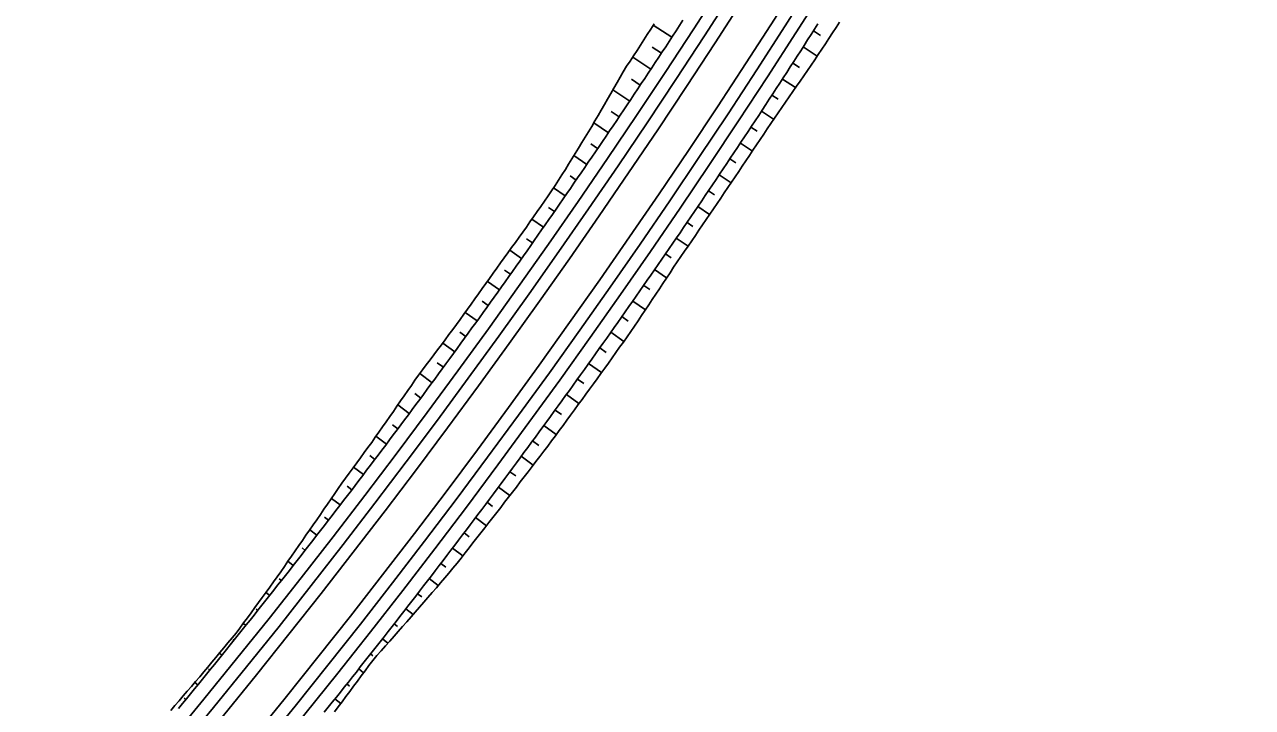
# Model space of a CAD drawing. Extents: x 6503541 to 6503743, y 5888004 to 5888145.
# Drawn here: x 6503584.793 to 6503587.105, y 5888032.415 to 5888033.701 of the extents above; entities that cross this region are included whole.
import ezdxf

# ---------------------------------------------------------------- set-up
doc = ezdxf.new("R2010")
doc.units = 0
doc.layers.add('12', color=7, linetype='Continuous')

msp = doc.modelspace()

# ---------------------------------------------------------------- linework, layer by layer
at = {"layer": '12'}
for p, q in [((6503586.0117, 5888033.6769), (6503585.9768, 5888033.6998)), ((6503586.2919, 5888033.6802), (6503586.2783, 5888033.6889)), ((6503585.9722, 5888033.6168), (6503585.9379, 5888033.6394)), ((6503585.9747, 5888033.6582), (6503585.992, 5888033.6468)), ((6503586.2589, 5888033.6586), (6503586.2855, 5888033.6415)), ((6503586.2522, 5888033.6201), (6503586.2394, 5888033.6283)), ((6503585.9355, 5888033.5979), (6503585.9523, 5888033.5868)), ((6503586.2199, 5888033.5981), (6503586.2446, 5888033.5821)), ((6503585.9323, 5888033.5568), (6503585.9007, 5888033.5779)), ((6503586.2121, 5888033.5602), (6503586.2002, 5888033.5679)), ((6503585.8975, 5888033.5368), (6503585.9123, 5888033.5269)), ((6503586.1805, 5888033.5378), (6503586.2034, 5888033.5228)), ((6503585.8921, 5888033.4971), (6503585.8646, 5888033.5157)), ((6503586.1721, 5888033.5003), (6503586.1607, 5888033.5077)), ((6503585.8591, 5888033.476), (6503585.8719, 5888033.4673)), ((6503586.1409, 5888033.4777), (6503586.1634, 5888033.4627)), ((6503585.8517, 5888033.4375), (6503585.8274, 5888033.4541)), ((6503586.1322, 5888033.4402), (6503586.1209, 5888033.4477)), ((6503585.8199, 5888033.4157), (6503585.8313, 5888033.4078)), ((6503586.1009, 5888033.4178), (6503586.1233, 5888033.4028)), ((6503585.8109, 5888033.3781), (6503585.7888, 5888033.3934)), ((6503586.092, 5888033.3804), (6503586.0808, 5888033.3879)), ((6503585.7796, 5888033.3561), (6503585.7904, 5888033.3485)), ((6503586.0607, 5888033.3581), (6503586.0828, 5888033.3431)), ((6503585.7699, 5888033.319), (6503585.7481, 5888033.3342)), ((6503586.0515, 5888033.3208), (6503586.0404, 5888033.3283)), ((6503585.7382, 5888033.2972), (6503585.7492, 5888033.2895)), ((6503586.0201, 5888033.2986), (6503586.0421, 5888033.2836)), ((6503585.7285, 5888033.2601), (6503585.7064, 5888033.2757)), ((6503586.0107, 5888033.2614), (6503585.9997, 5888033.2689)), ((6503585.6966, 5888033.2386), (6503585.7077, 5888033.2307)), ((6503585.9793, 5888033.2393), (6503586.0019, 5888033.2237)), ((6503585.6869, 5888033.2013), (6503585.6644, 5888033.2173)), ((6503585.9703, 5888033.2017), (6503585.9588, 5888033.2097)), ((6503585.6547, 5888033.1801), (6503585.6659, 5888033.172)), ((6503585.9382, 5888033.1802), (6503585.9619, 5888033.1636)), ((6503585.6449, 5888033.1428), (6503585.6226, 5888033.1589)), ((6503585.9296, 5888033.1422), (6503585.9175, 5888033.1508)), ((6503585.6127, 5888033.1217), (6503585.6238, 5888033.1136)), ((6503585.8967, 5888033.1213), (6503585.9212, 5888033.104)), ((6503585.6027, 5888033.0845), (6503585.5801, 5888033.101)), ((6503585.8881, 5888033.0833), (6503585.8759, 5888033.092)), ((6503585.57, 5888033.0638), (6503585.5814, 5888033.0554)), ((6503585.855, 5888033.0626), (6503585.8792, 5888033.0454)), ((6503585.5601, 5888033.0264), (6503585.5368, 5888033.0436)), ((6503585.846, 5888033.0248), (6503585.834, 5888033.0334)), ((6503585.5274, 5888033.0058), (6503585.5388, 5888032.9974)), ((6503585.813, 5888033.0042), (6503585.8368, 5888032.987)), ((6503585.5173, 5888032.9685), (6503585.4957, 5888032.9846)), ((6503585.8037, 5888032.9665), (6503585.7919, 5888032.975)), ((6503585.4855, 5888032.9474), (6503585.4958, 5888032.9397)), ((6503585.7707, 5888032.9459), (6503585.7941, 5888032.9289)), ((6503585.4742, 5888032.9109), (6503585.4545, 5888032.9257)), ((6503585.761, 5888032.9084), (6503585.7495, 5888032.9168)), ((6503585.4431, 5888032.8893), (6503585.4525, 5888032.8821)), ((6503585.7281, 5888032.8878), (6503585.7505, 5888032.8713)), ((6503585.4308, 5888032.8534), (6503585.4124, 5888032.8674)), ((6503585.7177, 5888032.8508), (6503585.7067, 5888032.8589)), ((6503585.4001, 5888032.8316), (6503585.409, 5888032.8248)), ((6503585.6853, 5888032.83), (6503585.7067, 5888032.814)), ((6503585.3871, 5888032.7962), (6503585.3708, 5888032.8087)), ((6503585.6742, 5888032.7933), (6503585.6637, 5888032.8012)), ((6503585.3577, 5888032.7734), (6503585.3651, 5888032.7677)), ((6503585.6421, 5888032.7724), (6503585.6625, 5888032.7571)), ((6503585.3431, 5888032.7392), (6503585.3298, 5888032.7495)), ((6503585.6303, 5888032.7362), (6503585.6204, 5888032.7436)), ((6503585.3152, 5888032.7153), (6503585.321, 5888032.7108)), ((6503585.5987, 5888032.715), (6503585.6179, 5888032.7003)), ((6503585.2988, 5888032.6824), (6503585.2888, 5888032.6903)), ((6503585.586, 5888032.6793), (6503585.5768, 5888032.6863)), ((6503585.2724, 5888032.6574), (6503585.2766, 5888032.6541)), ((6503585.5549, 5888032.6578), (6503585.5719, 5888032.6447)), ((6503585.2543, 5888032.6259), (6503585.2471, 5888032.6315)), ((6503585.5406, 5888032.6233), (6503585.533, 5888032.6292)), ((6503585.2289, 5888032.6), (6503585.2319, 5888032.5977)), ((6503585.5109, 5888032.6008), (6503585.5246, 5888032.5902)), ((6503585.2095, 5888032.5695), (6503585.2046, 5888032.5734)), ((6503585.4948, 5888032.5677), (6503585.4888, 5888032.5724)), ((6503585.1848, 5888032.5432), (6503585.1869, 5888032.5414)), ((6503585.4666, 5888032.544), (6503585.477, 5888032.5359)), ((6503585.1643, 5888032.5134), (6503585.1596, 5888032.5172)), ((6503585.4488, 5888032.5122), (6503585.4444, 5888032.5157)), ((6503585.1391, 5888032.4875), (6503585.1417, 5888032.4854)), ((6503585.4221, 5888032.4875), (6503585.4312, 5888032.4802)), ((6503585.1189, 5888032.4575), (6503585.1134, 5888032.4621)), ((6503585.4047, 5888032.4553), (6503585.3997, 5888032.4593)), ((6503585.093, 5888032.4322), (6503585.0961, 5888032.4297)), ((6503585.3772, 5888032.4311), (6503585.3881, 5888032.4224))]:
    msp.add_line(p, q, dxfattribs=at)
for points in [[(6503585.0825, 5888032.4131), (6503585.09, 5888032.4223), (6503585.0976, 5888032.4315), (6503585.1052, 5888032.4407), (6503585.1127, 5888032.4499), (6503585.1202, 5888032.4591), (6503585.1278, 5888032.4683), (6503585.1353, 5888032.4776), (6503585.1428, 5888032.4868), (6503585.1503, 5888032.4961), (6503585.1578, 5888032.5053), (6503585.1653, 5888032.5146), (6503585.1728, 5888032.5238), (6503585.1802, 5888032.5331), (6503585.1877, 5888032.5424), (6503585.1952, 5888032.5517), (6503585.2026, 5888032.561), (6503585.2101, 5888032.5703), (6503585.2175, 5888032.5796), (6503585.2249, 5888032.5889), (6503585.2323, 5888032.5982), (6503585.2398, 5888032.6075), (6503585.2472, 5888032.6168), (6503585.2546, 5888032.6262), (6503585.262, 5888032.6355), (6503585.2693, 5888032.6449), (6503585.2767, 5888032.6542), (6503585.2841, 5888032.6636), (6503585.2914, 5888032.6729), (6503585.2988, 5888032.6823), (6503585.3061, 5888032.6917), (6503585.3135, 5888032.7011), (6503585.3208, 5888032.7105), (6503585.3281, 5888032.7199), (6503585.3354, 5888032.7293), (6503585.3427, 5888032.7387), (6503585.35, 5888032.7481), (6503585.3573, 5888032.7575), (6503585.3646, 5888032.7669), (6503585.3719, 5888032.7764), (6503585.3791, 5888032.7858), (6503585.3864, 5888032.7952), (6503585.3936, 5888032.8047), (6503585.4009, 5888032.8141), (6503585.4081, 5888032.8236), (6503585.4153, 5888032.8331), (6503585.4225, 5888032.8425), (6503585.4297, 5888032.852), (6503585.4369, 5888032.8615), (6503585.4441, 5888032.871), (6503585.4513, 5888032.8805), (6503585.4585, 5888032.89), (6503585.4657, 5888032.8995), (6503585.4728, 5888032.909), (6503585.48, 5888032.9186), (6503585.4871, 5888032.9281), (6503585.4943, 5888032.9376), (6503585.5014, 5888032.9472), (6503585.5085, 5888032.9567), (6503585.5156, 5888032.9662), (6503585.5227, 5888032.9758), (6503585.5298, 5888032.9854), (6503585.5369, 5888032.9949), (6503585.544, 5888033.0045), (6503585.5511, 5888033.0141), (6503585.5581, 5888033.0237), (6503585.5652, 5888033.0333), (6503585.5723, 5888033.0429), (6503585.5793, 5888033.0525), (6503585.5863, 5888033.0621), (6503585.5934, 5888033.0717), (6503585.6004, 5888033.0813), (6503585.6074, 5888033.091), (6503585.6144, 5888033.1006), (6503585.6214, 5888033.1102), (6503585.6284, 5888033.1199), (6503585.6353, 5888033.1295), (6503585.6423, 5888033.1392), (6503585.6493, 5888033.1488), (6503585.6562, 5888033.1585), (6503585.6632, 5888033.1682), (6503585.6701, 5888033.1779), (6503585.677, 5888033.1876), (6503585.684, 5888033.1972), (6503585.6909, 5888033.2069), (6503585.6978, 5888033.2166), (6503585.7047, 5888033.2264), (6503585.7116, 5888033.2361), (6503585.7184, 5888033.2458), (6503585.7253, 5888033.2555), (6503585.7322, 5888033.2652), (6503585.739, 5888033.275), (6503585.7459, 5888033.2847), (6503585.7527, 5888033.2945), (6503585.7596, 5888033.3042), (6503585.7664, 5888033.314), (6503585.7732, 5888033.3238), (6503585.78, 5888033.3335), (6503585.7868, 5888033.3433), (6503585.7936, 5888033.3531), (6503585.8004, 5888033.3629), (6503585.8072, 5888033.3727), (6503585.8139, 5888033.3825), (6503585.8207, 5888033.3923), (6503585.8274, 5888033.4021), (6503585.8342, 5888033.4119), (6503585.8409, 5888033.4217), (6503585.8476, 5888033.4316), (6503585.8544, 5888033.4414), (6503585.8611, 5888033.4512), (6503585.8678, 5888033.4611), (6503585.8745, 5888033.4709), (6503585.8811, 5888033.4808), (6503585.8878, 5888033.4906), (6503585.8945, 5888033.5005), (6503585.9011, 5888033.5104), (6503585.9078, 5888033.5203), (6503585.9144, 5888033.5302), (6503585.9211, 5888033.54), (6503585.9277, 5888033.5499), (6503585.9343, 5888033.5598), (6503585.9409, 5888033.5697), (6503585.9475, 5888033.5797), (6503585.9541, 5888033.5896), (6503585.9607, 5888033.5995), (6503585.9673, 5888033.6094), (6503585.9739, 5888033.6194), (6503585.9804, 5888033.6293), (6503585.987, 5888033.6392), (6503585.9935, 5888033.6492), (6503586.0001, 5888033.6591), (6503586.0066, 5888033.6691), (6503586.0131, 5888033.6791), (6503586.0196, 5888033.689), (6503586.0261, 5888033.699), (6503586.0326, 5888033.709)], [(6503585.068, 5888032.4095), (6503585.0758, 5888032.4185), (6503585.0836, 5888032.4275), (6503585.0914, 5888032.4366), (6503585.0992, 5888032.4456), (6503585.1069, 5888032.4546), (6503585.1147, 5888032.4636), (6503585.1225, 5888032.4727), (6503585.1301, 5888032.4818), (6503585.1377, 5888032.4909), (6503585.1454, 5888032.5001), (6503585.153, 5888032.5092), (6503585.1606, 5888032.5184), (6503585.1682, 5888032.5275), (6503585.1758, 5888032.5367), (6503585.1834, 5888032.5459), (6503585.191, 5888032.5551), (6503585.1982, 5888032.5645), (6503585.2052, 5888032.5742), (6503585.2123, 5888032.5838), (6503585.2193, 5888032.5934), (6503585.2263, 5888032.603), (6503585.2334, 5888032.6126), (6503585.2404, 5888032.6222), (6503585.2474, 5888032.6319), (6503585.2544, 5888032.6415), (6503585.2614, 5888032.6512), (6503585.2683, 5888032.6608), (6503585.2752, 5888032.6706), (6503585.282, 5888032.6804), (6503585.2888, 5888032.6902), (6503585.2956, 5888032.7), (6503585.3023, 5888032.7098), (6503585.3091, 5888032.7196), (6503585.3159, 5888032.7294), (6503585.3226, 5888032.7392), (6503585.3294, 5888032.749), (6503585.3362, 5888032.7587), (6503585.343, 5888032.7685), (6503585.3498, 5888032.7783), (6503585.3566, 5888032.7881), (6503585.3634, 5888032.7979), (6503585.3701, 5888032.8077), (6503585.3769, 5888032.8175), (6503585.3836, 5888032.8273), (6503585.3904, 5888032.8371), (6503585.3973, 5888032.8468), (6503585.4043, 5888032.8564), (6503585.4114, 5888032.866), (6503585.4184, 5888032.8756), (6503585.4254, 5888032.8852), (6503585.4324, 5888032.8948), (6503585.4394, 5888032.9044), (6503585.4464, 5888032.9141), (6503585.4532, 5888032.9238), (6503585.46, 5888032.9335), (6503585.4668, 5888032.9433), (6503585.4737, 5888032.953), (6503585.4805, 5888032.9628), (6503585.4873, 5888032.9725), (6503585.494, 5888032.9823), (6503585.5008, 5888032.9921), (6503585.5076, 5888033.0019), (6503585.5144, 5888033.0116), (6503585.5211, 5888033.0214), (6503585.5279, 5888033.0312), (6503585.5348, 5888033.0409), (6503585.542, 5888033.0504), (6503585.5491, 5888033.0598), (6503585.5563, 5888033.0693), (6503585.5634, 5888033.0788), (6503585.5706, 5888033.0883), (6503585.5777, 5888033.0978), (6503585.5848, 5888033.1073), (6503585.592, 5888033.1169), (6503585.5991, 5888033.1264), (6503585.6061, 5888033.136), (6503585.6131, 5888033.1456), (6503585.62, 5888033.1553), (6503585.627, 5888033.1649), (6503585.6339, 5888033.1746), (6503585.6408, 5888033.1842), (6503585.6477, 5888033.1939), (6503585.6546, 5888033.2036), (6503585.6615, 5888033.2133), (6503585.6684, 5888033.2229), (6503585.6754, 5888033.2326), (6503585.6823, 5888033.2422), (6503585.6893, 5888033.2519), (6503585.6962, 5888033.2615), (6503585.7031, 5888033.2712), (6503585.71, 5888033.2808), (6503585.717, 5888033.2905), (6503585.7239, 5888033.3002), (6503585.7308, 5888033.3099), (6503585.7377, 5888033.3196), (6503585.7445, 5888033.3292), (6503585.7514, 5888033.3389), (6503585.7583, 5888033.3486), (6503585.7652, 5888033.3584), (6503585.772, 5888033.3681), (6503585.7785, 5888033.378), (6503585.7851, 5888033.3879), (6503585.7917, 5888033.3978), (6503585.7982, 5888033.4077), (6503585.8048, 5888033.4177), (6503585.8111, 5888033.4278), (6503585.8173, 5888033.4379), (6503585.8236, 5888033.448), (6503585.8299, 5888033.4581), (6503585.8361, 5888033.4682), (6503585.8423, 5888033.4784), (6503585.8486, 5888033.4885), (6503585.8547, 5888033.4987), (6503585.8607, 5888033.509), (6503585.8667, 5888033.5193), (6503585.8727, 5888033.5295), (6503585.8787, 5888033.5398), (6503585.8847, 5888033.5501), (6503585.8906, 5888033.5604), (6503585.8966, 5888033.5708), (6503585.9025, 5888033.5811), (6503585.9085, 5888033.5914), (6503585.9144, 5888033.6017), (6503585.9203, 5888033.612), (6503585.9265, 5888033.6222), (6503585.9331, 5888033.6321), (6503585.9396, 5888033.642), (6503585.9462, 5888033.6519), (6503585.9527, 5888033.6618), (6503585.959, 5888033.6719), (6503585.9654, 5888033.6819), (6503585.9718, 5888033.6919), (6503585.9781, 5888033.7019)], [(6503585.3572, 5888032.4061), (6503585.3647, 5888032.4156), (6503585.3723, 5888032.425), (6503585.3799, 5888032.4344), (6503585.3874, 5888032.4439), (6503585.3949, 5888032.4533), (6503585.4025, 5888032.4628), (6503585.41, 5888032.4723), (6503585.4175, 5888032.4817), (6503585.425, 5888032.4912), (6503585.4325, 5888032.5007), (6503585.44, 5888032.5102), (6503585.4475, 5888032.5197), (6503585.455, 5888032.5292), (6503585.4625, 5888032.5387), (6503585.4699, 5888032.5482), (6503585.4774, 5888032.5577), (6503585.4848, 5888032.5672), (6503585.4923, 5888032.5768), (6503585.4997, 5888032.5863), (6503585.5071, 5888032.5958), (6503585.5145, 5888032.6054), (6503585.5219, 5888032.615), (6503585.5293, 5888032.6245), (6503585.5367, 5888032.6341), (6503585.5441, 5888032.6437), (6503585.5515, 5888032.6532), (6503585.5588, 5888032.6628), (6503585.5662, 5888032.6724), (6503585.5736, 5888032.682), (6503585.5809, 5888032.6916), (6503585.5882, 5888032.7012), (6503585.5956, 5888032.7109), (6503585.6029, 5888032.7205), (6503585.6102, 5888032.7301), (6503585.6175, 5888032.7397), (6503585.6248, 5888032.7494), (6503585.6321, 5888032.759), (6503585.6393, 5888032.7687), (6503585.6466, 5888032.7784), (6503585.6539, 5888032.788), (6503585.6611, 5888032.7977), (6503585.6684, 5888032.8074), (6503585.6756, 5888032.8171), (6503585.6828, 5888032.8267), (6503585.6901, 5888032.8364), (6503585.6973, 5888032.8461), (6503585.7045, 5888032.8559), (6503585.7117, 5888032.8656), (6503585.7189, 5888032.8753), (6503585.7261, 5888032.885), (6503585.7332, 5888032.8948), (6503585.7404, 5888032.9045), (6503585.7476, 5888032.9142), (6503585.7547, 5888032.924), (6503585.7618, 5888032.9337), (6503585.769, 5888032.9435), (6503585.7761, 5888032.9533), (6503585.7832, 5888032.963), (6503585.7903, 5888032.9728), (6503585.7974, 5888032.9826), (6503585.8045, 5888032.9924), (6503585.8116, 5888033.0022), (6503585.8187, 5888033.012), (6503585.8257, 5888033.0218), (6503585.8328, 5888033.0316), (6503585.8399, 5888033.0415), (6503585.8469, 5888033.0513), (6503585.8539, 5888033.0611), (6503585.861, 5888033.071), (6503585.868, 5888033.0808), (6503585.875, 5888033.0907), (6503585.882, 5888033.1005), (6503585.889, 5888033.1104), (6503585.896, 5888033.1202), (6503585.9029, 5888033.1301), (6503585.9099, 5888033.14), (6503585.9169, 5888033.1499), (6503585.9238, 5888033.1598), (6503585.9308, 5888033.1697), (6503585.9377, 5888033.1796), (6503585.9446, 5888033.1895), (6503585.9516, 5888033.1994), (6503585.9585, 5888033.2093), (6503585.9654, 5888033.2192), (6503585.9723, 5888033.2292), (6503585.9791, 5888033.2391), (6503585.986, 5888033.2491), (6503585.9929, 5888033.259), (6503585.9998, 5888033.269), (6503586.0066, 5888033.2789), (6503586.0135, 5888033.2889), (6503586.0203, 5888033.2989), (6503586.0271, 5888033.3088), (6503586.0339, 5888033.3188), (6503586.0408, 5888033.3288), (6503586.0476, 5888033.3388), (6503586.0544, 5888033.3488), (6503586.0611, 5888033.3588), (6503586.0679, 5888033.3688), (6503586.0747, 5888033.3788), (6503586.0814, 5888033.3889), (6503586.0882, 5888033.3989), (6503586.0949, 5888033.4089), (6503586.1017, 5888033.419), (6503586.1084, 5888033.429), (6503586.1151, 5888033.4391), (6503586.1218, 5888033.4491), (6503586.1285, 5888033.4592), (6503586.1352, 5888033.4693), (6503586.1419, 5888033.4793), (6503586.1486, 5888033.4894), (6503586.1553, 5888033.4995), (6503586.1619, 5888033.5096), (6503586.1686, 5888033.5197), (6503586.1752, 5888033.5298), (6503586.1819, 5888033.5399), (6503586.1885, 5888033.55), (6503586.1951, 5888033.5601), (6503586.2017, 5888033.5702), (6503586.2083, 5888033.5804), (6503586.2149, 5888033.5905), (6503586.2215, 5888033.6006), (6503586.2281, 5888033.6108), (6503586.2347, 5888033.6209), (6503586.2412, 5888033.6311), (6503586.2478, 5888033.6413), (6503586.2543, 5888033.6514), (6503586.2608, 5888033.6616), (6503586.2674, 5888033.6718), (6503586.2739, 5888033.682), (6503586.2804, 5888033.6921), (6503586.2869, 5888033.7023)], [(6503585.3761, 5888032.4064), (6503585.3834, 5888032.4161), (6503585.3907, 5888032.4258), (6503585.3979, 5888032.4355), (6503585.4052, 5888032.4452), (6503585.4124, 5888032.4549), (6503585.4196, 5888032.4646), (6503585.4269, 5888032.4743), (6503585.4341, 5888032.484), (6503585.4413, 5888032.4938), (6503585.4486, 5888032.5034), (6503585.4564, 5888032.5126), (6503585.4645, 5888032.5217), (6503585.4725, 5888032.5308), (6503585.4805, 5888032.5399), (6503585.4885, 5888032.549), (6503585.4965, 5888032.5581), (6503585.5045, 5888032.5672), (6503585.5125, 5888032.5763), (6503585.5205, 5888032.5854), (6503585.5285, 5888032.5946), (6503585.5364, 5888032.6037), (6503585.5444, 5888032.6129), (6503585.5524, 5888032.622), (6503585.5603, 5888032.6312), (6503585.5682, 5888032.6404), (6503585.5761, 5888032.6496), (6503585.5839, 5888032.6588), (6503585.5917, 5888032.6681), (6503585.5995, 5888032.6774), (6503585.6072, 5888032.6868), (6503585.6147, 5888032.6963), (6503585.6222, 5888032.7058), (6503585.6297, 5888032.7153), (6503585.6372, 5888032.7248), (6503585.6447, 5888032.7344), (6503585.6521, 5888032.7439), (6503585.6596, 5888032.7534), (6503585.6671, 5888032.763), (6503585.6745, 5888032.7725), (6503585.682, 5888032.7821), (6503585.6894, 5888032.7916), (6503585.6968, 5888032.8012), (6503585.7042, 5888032.8108), (6503585.7116, 5888032.8204), (6503585.719, 5888032.83), (6503585.7263, 5888032.8397), (6503585.7337, 5888032.8493), (6503585.741, 5888032.8589), (6503585.7484, 5888032.8686), (6503585.7558, 5888032.8781), (6503585.7632, 5888032.8877), (6503585.7706, 5888032.8973), (6503585.7779, 5888032.907), (6503585.7851, 5888032.9167), (6503585.7923, 5888032.9265), (6503585.7995, 5888032.9362), (6503585.8067, 5888032.946), (6503585.8139, 5888032.9557), (6503585.821, 5888032.9655), (6503585.8282, 5888032.9753), (6503585.8353, 5888032.9851), (6503585.8425, 5888032.9949), (6503585.8496, 5888033.0046), (6503585.8567, 5888033.0144), (6503585.8639, 5888033.0242), (6503585.871, 5888033.034), (6503585.8781, 5888033.0439), (6503585.8852, 5888033.0537), (6503585.8923, 5888033.0635), (6503585.8993, 5888033.0734), (6503585.9064, 5888033.0832), (6503585.9134, 5888033.0931), (6503585.9204, 5888033.1029), (6503585.9274, 5888033.1128), (6503585.9344, 5888033.1227), (6503585.9412, 5888033.1328), (6503585.948, 5888033.1428), (6503585.9547, 5888033.1529), (6503585.9615, 5888033.163), (6503585.9682, 5888033.173), (6503585.9749, 5888033.1831), (6503585.9816, 5888033.1932), (6503585.9883, 5888033.2033), (6503585.995, 5888033.2134), (6503586.0017, 5888033.2235), (6503586.0084, 5888033.2336), (6503586.0151, 5888033.2437), (6503586.0217, 5888033.2538), (6503586.0285, 5888033.2639), (6503586.0354, 5888033.2738), (6503586.0423, 5888033.2838), (6503586.0491, 5888033.2938), (6503586.056, 5888033.3038), (6503586.0628, 5888033.3138), (6503586.0697, 5888033.3238), (6503586.0765, 5888033.3338), (6503586.0833, 5888033.3438), (6503586.0901, 5888033.3538), (6503586.0969, 5888033.3638), (6503586.1037, 5888033.3738), (6503586.1105, 5888033.3839), (6503586.1173, 5888033.3939), (6503586.1241, 5888033.404), (6503586.1308, 5888033.414), (6503586.1376, 5888033.4241), (6503586.1443, 5888033.4341), (6503586.1511, 5888033.4442), (6503586.1578, 5888033.4543), (6503586.1645, 5888033.4643), (6503586.1712, 5888033.4744), (6503586.1779, 5888033.4845), (6503586.1846, 5888033.4946), (6503586.1913, 5888033.5047), (6503586.198, 5888033.5148), (6503586.2048, 5888033.5248), (6503586.2117, 5888033.5348), (6503586.2187, 5888033.5447), (6503586.2256, 5888033.5547), (6503586.2325, 5888033.5646), (6503586.2394, 5888033.5746), (6503586.2463, 5888033.5846), (6503586.2532, 5888033.5945), (6503586.26, 5888033.6045), (6503586.2669, 5888033.6145), (6503586.2738, 5888033.6245), (6503586.2807, 5888033.6345), (6503586.2875, 5888033.6445), (6503586.2943, 5888033.6545), (6503586.301, 5888033.6646), (6503586.3076, 5888033.6748), (6503586.3142, 5888033.6849), (6503586.3209, 5888033.6951), (6503586.3275, 5888033.7052)]]:
    msp.add_lwpolyline(points, dxfattribs=at)
for radius in [14.3172, 14.3412, 14.3652, 14.4348, 14.4588, 14.4828]:
    msp.add_arc((6503574.0504, 5888041.4979), radius, 300.16913, 350.62857, dxfattribs=at)

doc.saveas('drawing.dxf')
